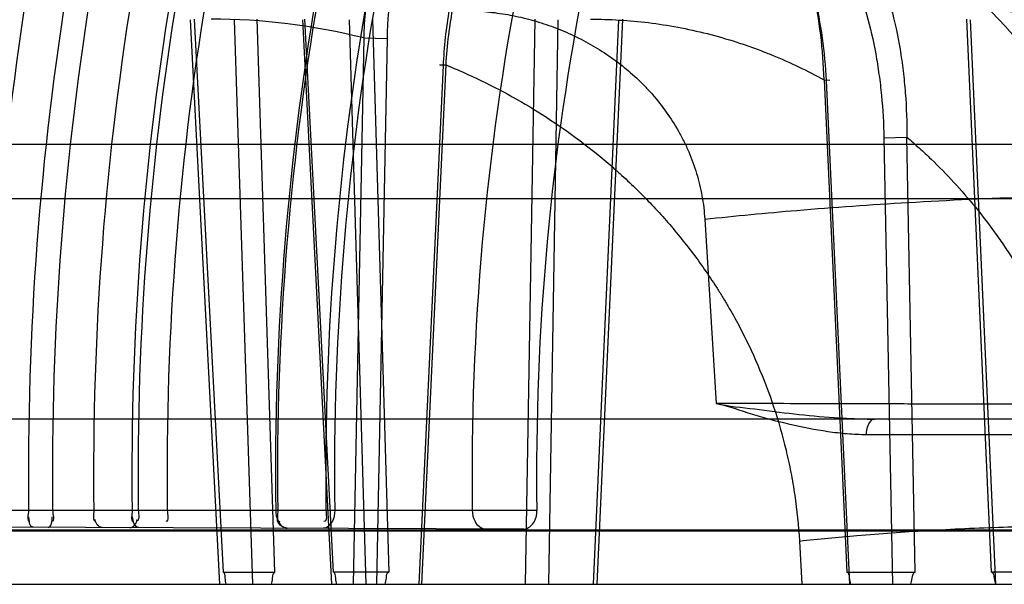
# Model space of a CAD drawing. Header units: millimetres. Extents: x 0 to 297, y 0 to 210.
# Tile 293 of 455: x 145.4485 to 145.5738, y 159.9965 to 160.0682. Entities that reach past the tile are written whole.
import ezdxf

# ---------------------------------------------------------------- set-up
doc = ezdxf.new("R2010")
doc.units = ezdxf.units.MM
doc.header["$LTSCALE"] = 16.335
doc.layers.add('INTFCLR_144815', color=7, linetype='CONTINUOUS')
doc.layers.add('INTFCLR_72935', color=7, linetype='CONTINUOUS')

msp = doc.modelspace()

# ---------------------------------------------------------------- linework, layer by layer
at = {"layer": 'INTFCLR_144815', "color": 9, "linetype": 'Continuous'}
for p, q in [((145.4740223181, 159.9964782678), (145.4702573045, 160.0682367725)), ((145.4707382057, 160.0683100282), (145.4744237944, 159.998005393)), ((145.4758442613, 160.0682367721), (145.4781368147, 159.9964782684)), ((145.4810055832, 159.9980053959), (145.4787561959, 160.0683100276)), ((145.4845003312, 160.0682367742), (145.4881980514, 159.9964782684)), ((145.48844793, 159.9980053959), (145.4848285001, 160.0683100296)), ((145.4926032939, 159.9964782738), (145.4904820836, 160.0682367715)), ((145.4934130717, 160.0683100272), (145.495494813, 159.998005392)), ((145.5128797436, 159.9964782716), (145.514083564, 160.0683100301)), ((145.5158315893, 159.9964782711), (145.5170382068, 160.0682367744)), ((145.5247185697, 160.0682367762), (145.5214870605, 159.9964782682)), ((145.5252041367, 160.0683100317), (145.5219652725, 159.9964782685)), ((145.5721475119, 159.9980053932), (145.5690031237, 160.0683100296)), ((145.5694436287, 160.0682367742), (145.5726575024, 159.9964782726)), ((145.4922973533, 160.0659130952), (145.4909443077, 159.9964782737)), ((145.4922973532, 160.0659130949), (145.4952687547, 160.0658398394)), ((145.4952687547, 160.0658398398), (145.4939134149, 159.9964782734)), ((145.4993555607, 159.9964782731), (145.5024332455, 160.062414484)), ((145.4996814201, 159.9964782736), (145.5027661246, 160.0624877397)), ((145.5508468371, 160.0605744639), (145.553746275, 159.99800539)), ((145.5508468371, 160.0605744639), (145.5515665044, 160.0605596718)), ((145.5508468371, 160.0605744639), (145.5515665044, 160.0605596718)), ((145.5541054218, 159.9964782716), (145.5511347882, 160.0605012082)), ((145.5584519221, 160.053223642), (145.5613795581, 160.0532968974)), ((145.5584519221, 160.053223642), (145.5595454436, 159.9964782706)), ((145.5624484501, 159.9980053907), (145.5613795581, 160.0532968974)), ((145.2809206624, 160.0524171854), (146.0324295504, 160.0524171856)), ((146.0302221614, 160.0454782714), (145.2406128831, 160.0454782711)), ((145.5356731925, 160.0428744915), (145.5371029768, 160.0194683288)), ((146.1219469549, 160.0174782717), (145.5572685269, 160.0174782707)), ((145.6551009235, 160.0154881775), (145.5562334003, 160.0154881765)), ((146.3020057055, 160.0032339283), (145.2806660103, 160.0032339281)), ((145.2998797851, 160.0034171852), (146.284775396, 160.0034171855)), ((145.5477145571, 160.0019735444), (145.5480327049, 159.9964782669)), ((145.1980357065, 159.9964782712), (146.3013846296, 159.9964782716))]:
    msp.add_line(p, q, dxfattribs=at)
at = {"layer": 'INTFCLR_144815', "color": 6, "linetype": 'Continuous'}
for p, q in [((145.5572685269, 160.0174782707), (145.4126077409, 160.0174782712)), ((145.4744237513, 159.9980053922), (145.4810055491, 159.9980053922)), ((145.4954947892, 159.9980053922), (145.4884478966, 159.9980053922)), ((145.5537462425, 159.9980053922), (145.5624484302, 159.9980053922)), ((145.5812065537, 159.9980053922), (145.5721474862, 159.9980053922))]:
    msp.add_line(p, q, dxfattribs=at)
at = {"layer": 'INTFCLR_144815', "color": 9, "linetype": 'Continuous'}
for centre, radius, start, end in [((145.5373919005, 160.0384782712), 0.084, 3.0000000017, 89.9999999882), ((145.4964636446, 159.9964782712), 0.105, 3.0000000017, 89.99999998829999), ((145.4729115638, 159.988714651), 0.079595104, 75.9035747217, 90.019905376)]:
    msp.add_arc(centre, radius, start, end, dxfattribs=at)
for points, knots in [([(145.516935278, 160.0994632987), (145.5154409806, 160.0997603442), (145.5130907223, 160.0998364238), (145.5104537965, 160.099248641), (145.5089698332, 160.0987294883), (145.5067012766, 160.0977330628), (145.5045850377, 160.0962735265), (145.5026941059, 160.0945051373), (145.501410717, 160.0931571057), (145.4999015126, 160.0912804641), (145.498556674, 160.0892164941), (145.4975589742, 160.087435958), (145.4960994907, 160.0845428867), (145.494927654, 160.0814457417), (145.4940203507, 160.0782250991), (145.4934673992, 160.0759610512), (145.4926894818, 160.071878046), (145.4923662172, 160.0683074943), (145.4922973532, 160.0659130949)], [0, 0, 0, 0, 0.09771588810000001, 0.1472704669, 0.1727131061, 0.1984371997, 0.3060937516, 0.3349763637, 0.3645291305, 0.4253885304, 0.4891348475, 0.5222846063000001, 0.5562566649, 0.6969275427, 0.733562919, 0.7708730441, 0.8463655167, 1, 1, 1, 1]), ([(145.5181575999, 160.0974402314), (145.5167551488, 160.097718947), (145.5145500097, 160.0977903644), (145.5120770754, 160.0972361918), (145.5106872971, 160.096746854), (145.5085639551, 160.0958087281), (145.5065859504, 160.0944337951), (145.5048217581, 160.0927691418), (145.5036253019, 160.0914996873), (145.5022205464, 160.0897321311), (145.5009708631, 160.0877892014), (145.5000459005, 160.0861127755), (145.4986945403, 160.0833873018), (145.4976163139, 160.080470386), (145.4967881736, 160.0774384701), (145.4962856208, 160.0753056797), (145.4955863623, 160.071457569), (145.4953129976, 160.0680945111), (145.4952687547, 160.0658398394)], [0, 0, 0, 0, 0.0976914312, 0.1471743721, 0.1725712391, 0.1982435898, 0.3056783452, 0.3345042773, 0.3640047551, 0.4247766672, 0.4884590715, 0.5215903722, 0.5555516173, 0.6962629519, 0.7329371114, 0.7702971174, 0.8459277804, 1, 1, 1, 1]), ([(145.502766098, 160.0624877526), (145.5029157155, 160.0650044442), (145.5033717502, 160.0687514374), (145.5043271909, 160.0730255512), (145.5049882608, 160.0753976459), (145.5060597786, 160.078771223), (145.5074107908, 160.0820017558), (145.5090687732, 160.084999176), (145.510197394, 160.0868373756), (145.5117081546, 160.0889521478), (145.5133894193, 160.0908484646), (145.5148100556, 160.0921893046), (145.5168910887, 160.0939231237), (145.519209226, 160.0952980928), (145.5216593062, 160.0961326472), (145.5232537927, 160.096529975), (145.526077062, 160.0968607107), (145.5285296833, 160.0964750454), (145.5300531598, 160.0959606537)], [0, 0, 0, 0, 0.1536085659, 0.2291565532, 0.2666908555, 0.3036012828, 0.4448362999, 0.4788681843, 0.5122647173, 0.5762199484, 0.6369511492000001, 0.666341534, 0.695148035, 0.8020376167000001, 0.8275046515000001, 0.8527355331, 0.9020288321, 1, 1, 1, 1]), ([(145.5024332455, 160.0624144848), (145.5025444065, 160.0647903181), (145.5029300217, 160.0683285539), (145.5037835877, 160.0723677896), (145.5043813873, 160.0746075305), (145.5053545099, 160.0777897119), (145.5065944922, 160.0808380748), (145.508126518, 160.0836675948), (145.5091708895, 160.0854013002), (145.5105727, 160.0873954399), (145.512136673, 160.0891843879), (145.5134605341, 160.0904491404), (145.5154019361, 160.0920838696), (145.5175699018, 160.0933809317), (145.5198645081, 160.0941676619), (145.5213595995, 160.0945427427), (145.5240120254, 160.0948553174), (145.5263168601, 160.0944913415), (145.5277496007, 160.0940076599)], [0, 0, 0, 0, 0.1542205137, 0.2299439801, 0.2675366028, 0.3044886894, 0.4457272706, 0.4797295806, 0.5130837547, 0.5769222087, 0.6375114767, 0.6668218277, 0.6955443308, 0.8021303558, 0.8275356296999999, 0.8527161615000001, 0.9019482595, 1, 1, 1, 1]), ([(145.5508468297, 160.0605744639), (145.5507915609, 160.0624958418), (145.5505098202, 160.0663004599), (145.5497092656, 160.0709821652), (145.5487957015, 160.0745986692), (145.5477277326, 160.0780258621), (145.5464023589, 160.0812765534), (145.5449961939, 160.0839347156), (145.54414016, 160.0853607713), (145.542855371, 160.0873308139), (145.5411881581, 160.0894296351), (145.5392895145, 160.0912338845), (145.5381797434, 160.0921374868), (145.5365408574, 160.0933339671), (145.5350488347, 160.0941406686), (145.5338096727, 160.094612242)], [0, 0, 0, 0, 0.1439860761, 0.2853094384, 0.3551749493, 0.4232683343, 0.5541201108, 0.6173545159, 0.6483702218, 0.6786754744, 0.7935451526, 0.8479701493, 0.8746010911, 0.900682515, 1, 1, 1, 1]), ([(145.5511347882, 160.0605012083), (145.5510500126, 160.0623240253), (145.5507239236, 160.065930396), (145.54990352, 160.0703631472), (145.5489959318, 160.0737848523), (145.5479479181, 160.0770253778), (145.5466637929, 160.0800974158), (145.5453121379, 160.0826088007), (145.5444917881, 160.0839555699), (145.5432638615, 160.0858152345), (145.5416765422, 160.0877960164), (145.5398741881, 160.0894993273), (145.5388225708, 160.0903519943), (145.5372730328, 160.091479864), (145.5358642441, 160.0922412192), (145.5346945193, 160.0926861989)], [0, 0, 0, 0, 0.1442075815, 0.2857236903, 0.3556731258, 0.4238379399, 0.5547877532, 0.6180481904, 0.6490686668, 0.6793743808, 0.7941690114, 0.8485102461, 0.8750836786, 0.901097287, 1, 1, 1, 1]), ([(145.5469062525, 160.0885681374), (145.5480710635, 160.0879301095), (145.5497321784, 160.0867263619), (145.5517051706, 160.0847885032), (145.55312635, 160.0831051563), (145.5544473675, 160.0812381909), (145.5560928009, 160.0784888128), (145.5573012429, 160.0758762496), (145.5581866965, 160.0735212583), (145.5587526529, 160.0718724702), (145.5596408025, 160.0688838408), (145.5603989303, 160.0653478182), (145.5609188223, 160.0617202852), (145.5612860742, 160.0579958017), (145.5613856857, 160.0551789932), (145.5613795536, 160.0532969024)], [0, 0, 0, 0, 0.1002033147, 0.1531110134, 0.2085096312, 0.2661594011, 0.3254819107, 0.4500774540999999, 0.4825681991, 0.5153103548, 0.5815777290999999, 0.7177028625, 0.7876464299, 0.8579986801, 1, 1, 1, 1]), ([(145.5442656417, 160.0867629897), (145.5453703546, 160.0861579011), (145.5469480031, 160.0850177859), (145.5488259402, 160.0831822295), (145.5501841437, 160.0815872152), (145.5514523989, 160.0798184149), (145.5530380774, 160.077210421), (145.5542111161, 160.0747311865), (145.5550796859, 160.0724955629), (145.5556382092, 160.070929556), (145.5565220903, 160.0680883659), (145.5572943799, 160.064723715), (145.5578492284, 160.0612679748), (145.5582662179, 160.0577144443), (145.5584164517, 160.0550236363), (145.558451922, 160.0532236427)], [0, 0, 0, 0, 0.0996799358, 0.152413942, 0.2076783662, 0.2652217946, 0.3244798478, 0.4490468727, 0.4815412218, 0.5142909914, 0.5806022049, 0.7169204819, 0.78700019, 0.8575246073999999, 1, 1, 1, 1]), ([(145.5045972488, 160.0694090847), (145.5054950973, 160.0694087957), (145.5072877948, 160.0693390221), (145.5099594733, 160.0690237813), (145.5126029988, 160.068498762), (145.5147750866, 160.0678854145), (145.5164915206, 160.067284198), (145.5181944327, 160.0666075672), (145.5202699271, 160.0656288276), (145.5226529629, 160.0642422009), (145.5249210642, 160.0626424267), (145.5266984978, 160.0611277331), (145.5280433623, 160.0598028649), (145.5293378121, 160.0584026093), (145.5308245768, 160.056523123), (145.532118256, 160.0544941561), (145.533026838, 160.0527806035), (145.533845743, 160.0510058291), (145.5346847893, 160.0487029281), (145.5353761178, 160.0458303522), (145.5356131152, 160.0438666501), (145.5356731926, 160.0428744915)], [0, 0, 0, 0, 0.05990535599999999, 0.1195580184, 0.1793161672, 0.239547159, 0.2699716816, 0.3006297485, 0.3617783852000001, 0.4228769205, 0.4843588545, 0.5467274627, 0.5784374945, 0.6102765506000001, 0.6739139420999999, 0.7380382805, 0.7705219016, 0.8032626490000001, 0.8683949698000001, 0.9336809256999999, 1, 1, 1, 1]), ([(145.5721928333, 160.0694090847), (145.5735755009, 160.0694089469), (145.57638809, 160.0691420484), (145.5794543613, 160.0682418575), (145.5814507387, 160.0673944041), (145.5828094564, 160.0667374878), (145.584478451, 160.0657763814), (145.5864031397, 160.0644084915), (145.5879278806, 160.0630889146), (145.5891004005, 160.0619182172), (145.5902544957, 160.0606507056), (145.5916099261, 160.0589253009), (145.5928147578, 160.0570498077), (145.593691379, 160.0554461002), (145.594512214, 160.0537562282), (145.5953984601, 160.0515429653), (145.5960776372, 160.0492350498), (145.5964965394, 160.0473266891), (145.5968304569, 160.0453657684), (145.5969755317, 160.0438725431), (145.5970252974, 160.042874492)], [0, 0, 0, 0, 0.1035794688, 0.210210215, 0.2378594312, 0.2660175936, 0.3232251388, 0.3819002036, 0.44265055, 0.4740329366, 0.5059841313, 0.5710225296, 0.6381353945, 0.6727121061, 0.7078920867, 0.7788249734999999, 0.8510284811, 0.8878340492, 0.9251403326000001, 1, 1, 1, 1]), ([(145.5211420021, 160.0683100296), (145.5235985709, 160.0683089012), (145.5285916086, 160.0680056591), (145.5347965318, 160.0668440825), (145.5391302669, 160.0656009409), (145.5416400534, 160.0647482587), (145.5431442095, 160.0641832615), (145.5462757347, 160.0629258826), (145.5487172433, 160.0617551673), (145.5508468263, 160.060574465)], [0, 0, 0, 0, 0.2376500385, 0.4825489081, 0.6090319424, 0.6735318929, 0.7389392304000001, 0.7644374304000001, 1, 1, 1, 1]), ([(145.5024332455, 160.0624144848), (145.5022811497, 160.0624272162), (145.5015696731, 160.0625257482), (145.5025042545, 160.0624937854), (145.502766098, 160.0624877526)], [0, 0, 0, 0, 0.3681851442, 1, 1, 1, 1]), ([(145.5024332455, 160.0624144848), (145.5022811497, 160.0624272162), (145.5015696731, 160.0625257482), (145.5025042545, 160.0624937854), (145.502766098, 160.0624877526)], [0, 0, 0, 0, 0.3681851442, 1, 1, 1, 1]), ([(145.5027658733, 160.0624878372), (145.5037026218, 160.0621064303), (145.5077215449, 160.0603779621), (145.5131124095, 160.0574948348), (145.5187837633, 160.0536812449), (145.5218730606, 160.0512753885), (145.523881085, 160.0495619), (145.5252141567, 160.0483818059), (145.5274982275, 160.0462452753), (145.5306066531, 160.0429961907), (145.5340630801, 160.0387883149), (145.5364232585, 160.0354104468), (145.5378971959, 160.033059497), (145.5388599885, 160.0314522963), (145.5404602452, 160.0285852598), (145.5424951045, 160.024344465), (145.5445138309, 160.0190438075), (145.5458245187, 160.0144647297), (145.5466410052, 160.0107027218), (145.54729985, 160.0068556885), (145.5476012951, 160.003930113), (145.547714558, 160.0019735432)], [0, 0, 0, 0, 0.0381612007, 0.1650471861, 0.2298277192, 0.2958795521, 0.3126337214, 0.3294237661, 0.3630492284, 0.4306156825, 0.49890742, 0.5683202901, 0.5859067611, 0.6035977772, 0.639003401, 0.7097607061, 0.780850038, 0.8527710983, 0.8892276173, 0.9260543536, 1, 1, 1, 1]), ([(145.5613795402, 160.0532969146), (145.561915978, 160.052842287), (145.5629555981, 160.0519322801), (145.5659966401, 160.049101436), (145.5693137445, 160.0454933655), (145.5723123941, 160.0415651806), (145.5739672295, 160.0391743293), (145.5763986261, 160.0354160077), (145.5789143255, 160.0307524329), (145.5809911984, 160.0258505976), (145.5820663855, 160.0229355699), (145.5835602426, 160.018449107), (145.5852724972, 160.0114942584), (145.5859981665, 160.005163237), (145.5861602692, 160.0019735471)], [0, 0, 0, 0, 0.036015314, 0.07074876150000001, 0.2127885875, 0.286257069, 0.3237458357, 0.3616863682, 0.5155102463, 0.5942487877, 0.634219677, 0.6746145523, 0.8364186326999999, 1, 1, 1, 1]), ([(145.5356731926, 160.0428744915), (145.539571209, 160.0433072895), (145.5481826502, 160.0441280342), (145.5619905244, 160.0450979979), (145.5769752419, 160.0457783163), (145.5915577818, 160.0460471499), (145.6040680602, 160.0458503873), (145.6131912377, 160.0452742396), (145.6184883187, 160.0444597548), (145.6207411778, 160.0436584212), (145.6212647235, 160.0431045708), (145.6212767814, 160.0428744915)], [0, 0, 0, 0, 0.1363873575, 0.3007775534, 0.4813224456, 0.6579113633, 0.8080812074, 0.9157814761, 0.9768465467, 0.9919879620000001, 1, 1, 1, 1]), ([(145.5562334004, 160.0154881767), (145.5554090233, 160.0154880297), (145.553763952, 160.015563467), (145.5505018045, 160.0159425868), (145.5464916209, 160.0167617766), (145.5417487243, 160.0179691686), (145.538685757, 160.0191041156), (145.5371027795, 160.0194683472)], [0, 0, 0, 0, 0.1261132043, 0.2516019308, 0.5020790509, 0.7515083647, 1, 1, 1, 1]), ([(145.6225034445, 160.019468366), (145.622505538, 160.0194267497), (145.622235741, 160.0194980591), (145.6219660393, 160.019410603), (145.6212944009, 160.0194437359), (145.6206512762, 160.0194191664), (145.6199929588, 160.0194156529), (145.6191779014, 160.0194077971), (145.6174191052, 160.0193963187), (145.6144506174, 160.0193814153), (145.611532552, 160.0193731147), (145.6093190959, 160.0193678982), (145.6076476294, 160.019364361), (145.6044794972, 160.0193589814), (145.6006923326, 160.0193556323), (145.5972339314, 160.019353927), (145.5951252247, 160.0193534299), (145.5917927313, 160.0193531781), (145.5866154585, 160.0193553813), (145.5813679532, 160.0193596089), (145.5777586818, 160.0193638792), (145.5752949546, 160.0193672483), (145.5709638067, 160.0193737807), (145.5660012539, 160.0193823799), (145.5616489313, 160.0193919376), (145.5591589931, 160.0193985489), (145.5554991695, 160.019406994), (145.5501396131, 160.019421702), (145.544833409, 160.0194387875), (145.541389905, 160.0194518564), (145.5393991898, 160.0194592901), (145.5379740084, 160.0194647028), (145.5371029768, 160.0194683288)], [0, 0, 0, 0, 0.0014637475, 0.005810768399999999, 0.0130014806, 0.0230516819, 0.0291582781, 0.0359897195, 0.0517283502, 0.0909077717, 0.1402930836, 0.1542260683, 0.168663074, 0.1990084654, 0.2655166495, 0.3016988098, 0.3204954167, 0.3395914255, 0.4187628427, 0.5023629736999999, 0.5239261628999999, 0.5455496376, 0.5889090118, 0.6760711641, 0.7198747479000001, 0.7417980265, 0.7635381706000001, 0.8484375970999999, 0.9300695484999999, 0.9499357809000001, 0.9694020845, 1, 1, 1, 1]), ([(145.5562334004, 160.0154881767), (145.5562398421, 160.0157371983), (145.5563049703, 160.0164496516), (145.5567462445, 160.0174782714), (145.5572685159, 160.0174782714)], [0, 0, 0, 0, 0.3229356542, 1, 1, 1, 1]), ([(145.5477145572, 160.0019735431), (145.5501496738, 160.0022456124), (145.5555332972, 160.0027616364), (145.5641711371, 160.0033714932), (145.5735541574, 160.0037994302), (145.5826914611, 160.0039685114), (145.5905330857, 160.0038447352), (145.5962524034, 160.0034820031), (145.5995725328, 160.0029700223), (145.600984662, 160.0024658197), (145.6013121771, 160.0021179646), (145.601319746, 160.0019735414)], [0, 0, 0, 0, 0.1360651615, 0.3002817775, 0.4808261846, 0.6575427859, 0.8078742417, 0.9156914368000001, 0.9768118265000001, 0.9919690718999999, 1, 1, 1, 1])]:
    msp.add_open_spline(points, degree=3, knots=knots, dxfattribs=at)
at = {"layer": 'INTFCLR_144815', "color": 6, "linetype": 'Continuous'}
for points, knots in [([(145.5371027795, 160.0194683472), (145.5387118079, 160.0190981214), (145.5420526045, 160.0187999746), (145.547050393, 160.0180894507), (145.5512926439, 160.017708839), (145.5547068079, 160.0175158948), (145.5564153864, 160.0174782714), (145.5572685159, 160.0174782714)], [0, 0, 0, 0, 0.2442328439, 0.4941680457, 0.7472877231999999, 0.8738018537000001, 1, 1, 1, 1]), ([(145.4747977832, 159.9964782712), (145.4747659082, 159.9967506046), (145.4746479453, 159.9971561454), (145.4746765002, 159.9980053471), (145.4744237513, 159.9980053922)], [0, 0, 0, 0, 0.520347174, 1, 1, 1, 1]), ([(145.4805753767, 159.9964782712), (145.4806142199, 159.9967384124), (145.4807462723, 159.9971527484), (145.480736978, 159.9980053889), (145.4810055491, 159.9980053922)], [0, 0, 0, 0, 0.4947837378, 1, 1, 1, 1]), ([(145.4888514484, 159.9964782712), (145.4888183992, 159.9967383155), (145.4886984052, 159.9971520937), (145.4887152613, 159.998005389), (145.4884478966, 159.9980053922)], [0, 0, 0, 0, 0.4950625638, 1, 1, 1, 1]), ([(145.4950373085, 159.9964782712), (145.4950804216, 159.9967509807), (145.4952122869, 159.9971662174), (145.4952361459, 159.9980053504), (145.4954947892, 159.9980053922)], [0, 0, 0, 0, 0.5163192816, 1, 1, 1, 1]), ([(145.5542560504, 159.9964782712), (145.5542114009, 159.9967512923), (145.5540866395, 159.9971794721), (145.5540109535, 159.9980053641), (145.5537462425, 159.9980053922)], [0, 0, 0, 0, 0.5110251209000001, 1, 1, 1, 1]), ([(145.5618949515, 159.9964782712), (145.561944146, 159.9967390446), (145.5620828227, 159.9971741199), (145.5621679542, 159.9980053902), (145.5624484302, 159.9980053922)], [0, 0, 0, 0, 0.4861656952, 1, 1, 1, 1]), ([(145.5726805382, 159.9964782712), (145.5726358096, 159.9967389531), (145.5725067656, 159.9971736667), (145.5724268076, 159.9980053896), (145.5721474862, 159.9980053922)], [0, 0, 0, 0, 0.4863648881, 1, 1, 1, 1])]:
    msp.add_open_spline(points, degree=3, knots=knots, dxfattribs=at)
at = {"layer": 'INTFCLR_72935', "color": 9, "linetype": 'Continuous'}
for p, q in [((145.514316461, 160.0058643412), (145.4164975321, 160.0058643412)), ((145.5126495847, 160.0035056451), (145.4166032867, 160.0038409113))]:
    msp.add_line(p, q, dxfattribs=at)
at = {"layer": 'INTFCLR_72935', "color": 6, "linetype": 'Continuous'}
for centre, radius, start, end in [((145.8392261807, 160.010477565), 0.4083440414, 161.6748998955, 180.6473068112), ((145.8396659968, 160.0104775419), 0.4021816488, 161.3838828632, 180.6572222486), ((145.839519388, 160.0104775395), 0.4014499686, 161.3487026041, 180.6584197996), ((145.8401058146, 160.010477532), 0.3996108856, 161.259675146, 180.6614490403), ((145.8398125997, 160.0104775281), 0.3985098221, 161.2059583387, 180.6632761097), ((145.839372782, 160.010477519), 0.3962903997, 161.0967205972, 180.6669896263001), ((145.8390795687, 160.0104775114), 0.3944272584, 161.0040135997, 180.6701393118), ((145.8399592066, 160.0104774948), 0.3903102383, 160.7958298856, 180.6772058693), ((145.8392261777, 160.0104774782), 0.3865256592, 160.6003044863, 180.6838344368), ((145.8402524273, 160.0104774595), 0.3823151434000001, 160.3779389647, 180.6913632), ((145.8401057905, 160.0104774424), 0.3772878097, 160.1055143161, 180.7005734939), ((145.8389329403, 160.0104774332), 0.3753303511, 159.9973390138, 180.7042259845), ((145.8390795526, 160.0104774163), 0.3717930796, 159.7987755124, 180.7109237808), ((145.8403990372, 160.0104773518), 0.3593228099, 159.0653634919, 180.7355873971), ((145.8402524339, 160.0104773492), 0.3589179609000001, 159.0406371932, 180.7364167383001), ((145.838932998, 160.0104773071), 0.3514685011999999, 158.5747232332, 180.7520192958), ((145.8387809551, 160.0104782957), 0.3502014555, 158.4935318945, 180.7549019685), ((145.8403934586, 160.0104782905), 0.3343146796, 157.4166167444, 180.790776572), ((145.8387806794, 160.0104782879), 0.3244970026, 156.6937104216, 180.8147026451)]:
    msp.add_arc(centre, radius, start, end, dxfattribs=at)
for points in [[(145.4496762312, 160.0058643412), (145.4496817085, 160.0054010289), (145.4493610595, 160.0044838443), (145.4498244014, 160.0044822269)], [(145.4527280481, 160.0058643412), (145.4527335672, 160.0054020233), (145.453065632, 160.0044812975), (145.4526032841, 160.0044829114)], [(145.4579651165, 160.0058643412), (145.457970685, 160.0054029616), (145.4577535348, 160.0045044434), (145.4582149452, 160.0045028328)], [(145.4628462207, 160.0058643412), (145.4628519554, 160.005395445), (145.4625848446, 160.0044745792), (145.463053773, 160.0044729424)], [(145.4636309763, 160.0058643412), (145.4636366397, 160.0054036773), (145.4638638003, 160.0044995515), (145.4634031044, 160.0045011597)], [(145.46731513, 160.0058643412), (145.4673209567, 160.005394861), (145.4675995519, 160.0044663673), (145.4671300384, 160.0044680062)], [(145.4813641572, 160.0058643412), (145.4813702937, 160.0053870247), (145.4811599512, 160.0044602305), (145.4816373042, 160.0044585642)], [(145.4874948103, 160.0058643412), (145.4875010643, 160.005387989), (145.4877218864, 160.0044554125), (145.4872454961, 160.0044570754)], [(145.4502587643, 160.003723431), (145.4497758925, 160.0037251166), (145.4497317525, 160.004587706), (145.4497260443, 160.0050705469)], [(145.4521512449, 160.003716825), (145.4526362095, 160.0037151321), (145.4526995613, 160.0045818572), (145.4526937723, 160.0050667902)], [(145.4590466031, 160.0036927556), (145.4585867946, 160.0036943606), (145.4581405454, 160.0042682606), (145.4581349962, 160.0047280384)], [(145.4625392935, 160.0036805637), (145.4630073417, 160.0036789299), (145.4634858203, 160.0042549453), (145.4634800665, 160.004722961)], [(145.4637061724, 160.0036764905), (145.4631724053, 160.0036783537), (145.4629206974, 160.004534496), (145.4629141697, 160.0050682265)], [(145.482564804, 160.0036106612), (145.4820085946, 160.0036126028), (145.4813258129, 160.0041642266), (145.4813186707, 160.0047203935)]]:
    msp.add_open_spline(points, degree=3, dxfattribs=at)
for points, knots in [([(145.4811058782, 160.0058643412), (145.4811119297, 160.0053931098), (145.4812549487, 160.0044540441), (145.4820849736, 160.0036123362), (145.482564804, 160.0036106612)], [0, 0, 0, 0, 0.4954983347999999, 1, 1, 1, 1]), ([(145.4886098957, 160.0058643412), (145.4886160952, 160.0053938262), (145.4884873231, 160.0044271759), (145.4876187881, 160.0035930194), (145.4871230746, 160.0035947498)], [0, 0, 0, 0, 0.4869805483, 1, 1, 1, 1]), ([(145.5061106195, 160.0058643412), (145.5061173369, 160.0053776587), (145.5062915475, 160.004366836), (145.5072135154, 160.0035246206), (145.5077404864, 160.0035227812)], [0, 0, 0, 0, 0.4801493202, 1, 1, 1, 1]), ([(145.5126495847, 160.0035056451), (145.5132074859, 160.0035036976), (145.5141687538, 160.0043531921), (145.5143231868, 160.0053913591), (145.5143164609, 160.0058643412)], [0, 0, 0, 0, 0.5411639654, 1, 1, 1, 1])]:
    msp.add_open_spline(points, degree=3, knots=knots, dxfattribs=at)

doc.saveas('drawing.dxf')
